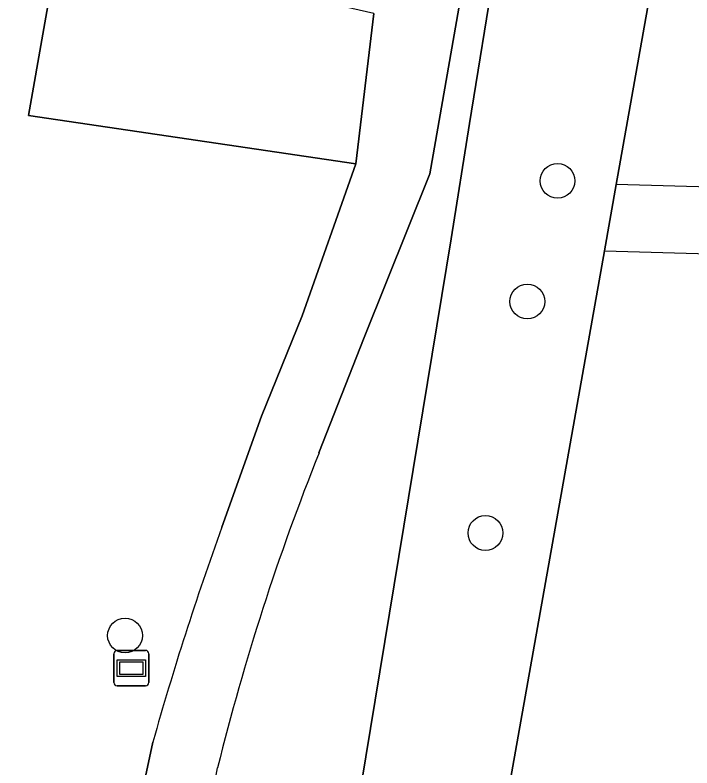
# Model space of a CAD drawing. Extents: x 160203 to 161530, y 379528 to 381797.
# Drawn here: x 161234.06 to 161253.1, y 381505.38 to 381526.57 of the extents above; entities that cross this region are included whole.
import ezdxf

# ---------------------------------------------------------------- set-up
doc = ezdxf.new("R2010")
doc.units = 0
for name, color, linetype in [('IMGEO_Boom', 7, 'Continuous'), ('IMGEO_Erf', 7, 'Continuous'), ('IMGEO_Groenvoorziening', 7, 'Continuous'), ('IMGEO_Oever', 7, 'Continuous'), ('IMGEO_Pand', 7, 'Continuous'), ('IMGEO_Steiger', 7, 'Continuous'), ('IMGEO_Voetpad_halfverhard', 7, 'Continuous'), ('IMGEO_Waterloop', 7, 'Continuous'), ('IMGEO_Wegwijzer', 7, 'Continuous')]:
    doc.layers.add(name, color=color, linetype=linetype)

msp = doc.modelspace()

# ---------------------------------------------------------------- linework, layer by layer
at = {"layer": 'IMGEO_Boom'}
for centre in [(161249.32, 381521.906), (161248.47, 381518.509), (161247.291, 381511.995), (161237.156, 381509.108)]:
    msp.add_circle(centre, 0.489, dxfattribs=at)
at = {"layer": 'IMGEO_Erf'}
for points in [[(161243.648, 381522.388), (161234.442, 381523.748), (161235.303, 381528.654), (161215.681, 381532.68), (161214.904, 381532.723), (161214.891, 381532.504), (161214.453, 381532.53), (161214.49, 381529.478), (161214.645, 381525.446)], [(161239.878, 381512.155), (161240.994, 381515.288), (161242.142, 381518.11), (161243.648, 381522.388)], [(161237.241, 381502.865), (161237.939, 381506.107)]]:
    msp.add_lwpolyline(points, dxfattribs=at)
msp.add_arc((161322.15, 381482.443), 87.473, 160.14353, 164.30457, dxfattribs=at)
at = {"layer": 'IMGEO_Groenvoorziening'}
msp.add_lwpolyline([(161241.669, 381477.972), (161241.479, 381480.337), (161241.215, 381484.157), (161241.154, 381487.512), (161241.535, 381491.561), (161242.183, 381495.839), (161242.989, 381500), (161246.33, 381520.277), (161246.842, 381523.523), (161247.568, 381527.981), (161246.671, 381527.529), (161245.729, 381522.1), (161243.883, 381517.494), (161242.611, 381514.253)], dxfattribs=at)
for centre, radius, start, end in [((161305.904, 381489.003), 68.143, 158.25108, 166.09232), ((161194.844, 381514.572), 45.844, 340.0705, 348.4365)]:
    msp.add_arc(centre, radius, start, end, dxfattribs=at)
at = {"layer": 'IMGEO_Oever'}
for points in [[(161256.133, 381450.459), (161250.675, 381459.878), (161249.672, 381462.531), (161248.009, 381469.969), (161245.28, 381480.454), (161245.14, 381486.953), (161245.711, 381488.819), (161245.597, 381491.231), (161245.704, 381493.213), (161246.333, 381495.686), (161247.099, 381500), (161250.64, 381519.933), (161250.972, 381521.806), (161252.368, 381529.663)], [(161247.568, 381527.981), (161246.842, 381523.523), (161246.33, 381520.277), (161242.989, 381500), (161242.183, 381495.839), (161241.535, 381491.561), (161241.154, 381487.512), (161241.215, 381484.157), (161241.479, 381480.337), (161241.669, 381477.972), (161242.716, 381472.152), (161243.49, 381468.776), (161244.393, 381465.694), (161246.993, 381458.38), (161248.694, 381454.902), (161250.332, 381452.25), (161251.542, 381449.834), (161252.633, 381447.657), (161255.32, 381443.249)]]:
    msp.add_lwpolyline(points, dxfattribs=at)
at = {"layer": 'IMGEO_Pand'}
msp.add_lwpolyline([(161244.155, 381526.617), (161241.388, 381527.254), (161235.303, 381528.654), (161234.442, 381523.748), (161243.648, 381522.388)], close=True, dxfattribs=at)
at = {"layer": 'IMGEO_Steiger'}
msp.add_lwpolyline([(161258.564, 381521.592), (161250.972, 381521.806), (161250.64, 381519.933), (161258.517, 381519.712)], close=True, dxfattribs=at)
at = {"layer": 'IMGEO_Voetpad_halfverhard'}
for points in [[(161242.611, 381514.253), (161243.883, 381517.494), (161245.729, 381522.1), (161246.671, 381527.529)], [(161244.155, 381526.617), (161243.648, 381522.388), (161242.142, 381518.11), (161240.994, 381515.288), (161239.878, 381512.155)], [(161237.939, 381506.107), (161237.241, 381502.865)]]:
    msp.add_lwpolyline(points, dxfattribs=at)
for centre, radius, start, end in [((161305.904, 381489.003), 68.143, 158.25108, 166.09232), ((161322.15, 381482.443), 87.473, 160.14353, 164.30457), ((161194.844, 381514.572), 45.844, 340.0705, 348.4365)]:
    msp.add_arc(centre, radius, start, end, dxfattribs=at)
at = {"layer": 'IMGEO_Waterloop'}
msp.add_lwpolyline([(161252.368, 381529.663), (161250.972, 381521.806), (161250.64, 381519.933), (161247.099, 381500), (161246.333, 381495.686), (161245.704, 381493.213), (161245.597, 381491.231), (161245.711, 381488.819), (161245.14, 381486.953), (161245.28, 381480.454), (161248.009, 381469.969), (161249.672, 381462.531), (161250.675, 381459.878), (161256.133, 381450.459)], dxfattribs=at)
at = {"layer": 'IMGEO_Wegwijzer'}
for p, q in [((161236.938, 381508.691), (161237.728, 381508.691)), ((161237.728, 381508.691), (161236.938, 381508.691)), ((161236.838, 381507.791), (161236.838, 381508.591)), ((161236.838, 381508.591), (161236.838, 381507.791)), ((161237.828, 381508.591), (161237.828, 381507.791)), ((161237.828, 381507.791), (161237.828, 381508.591)), ((161237.728, 381507.691), (161236.938, 381507.691)), ((161236.938, 381507.691), (161237.728, 381507.691))]:
    msp.add_line(p, q, dxfattribs=at)
for points in [[(161236.939, 381508.423), (161237.727, 381508.423), (161237.727, 381507.959), (161236.939, 381507.959), (161236.939, 381508.423)], [(161237.004, 381508.358), (161237.004, 381508.024), (161237.662, 381508.024), (161237.662, 381508.358), (161237.004, 381508.358)]]:
    msp.add_lwpolyline(points, dxfattribs=at)
for centre, start, end in [((161236.938, 381508.591), 90, 180), ((161236.938, 381508.591), 90, 180), ((161237.728, 381508.591), 0, 90), ((161237.728, 381508.591), 360, 90), ((161236.938, 381507.791), 180, 270), ((161236.938, 381507.791), 180, 270), ((161237.728, 381507.791), 270, 0), ((161237.728, 381507.791), 270, 0)]:
    msp.add_arc(centre, 0.1, start, end, dxfattribs=at)

doc.saveas('drawing.dxf')
